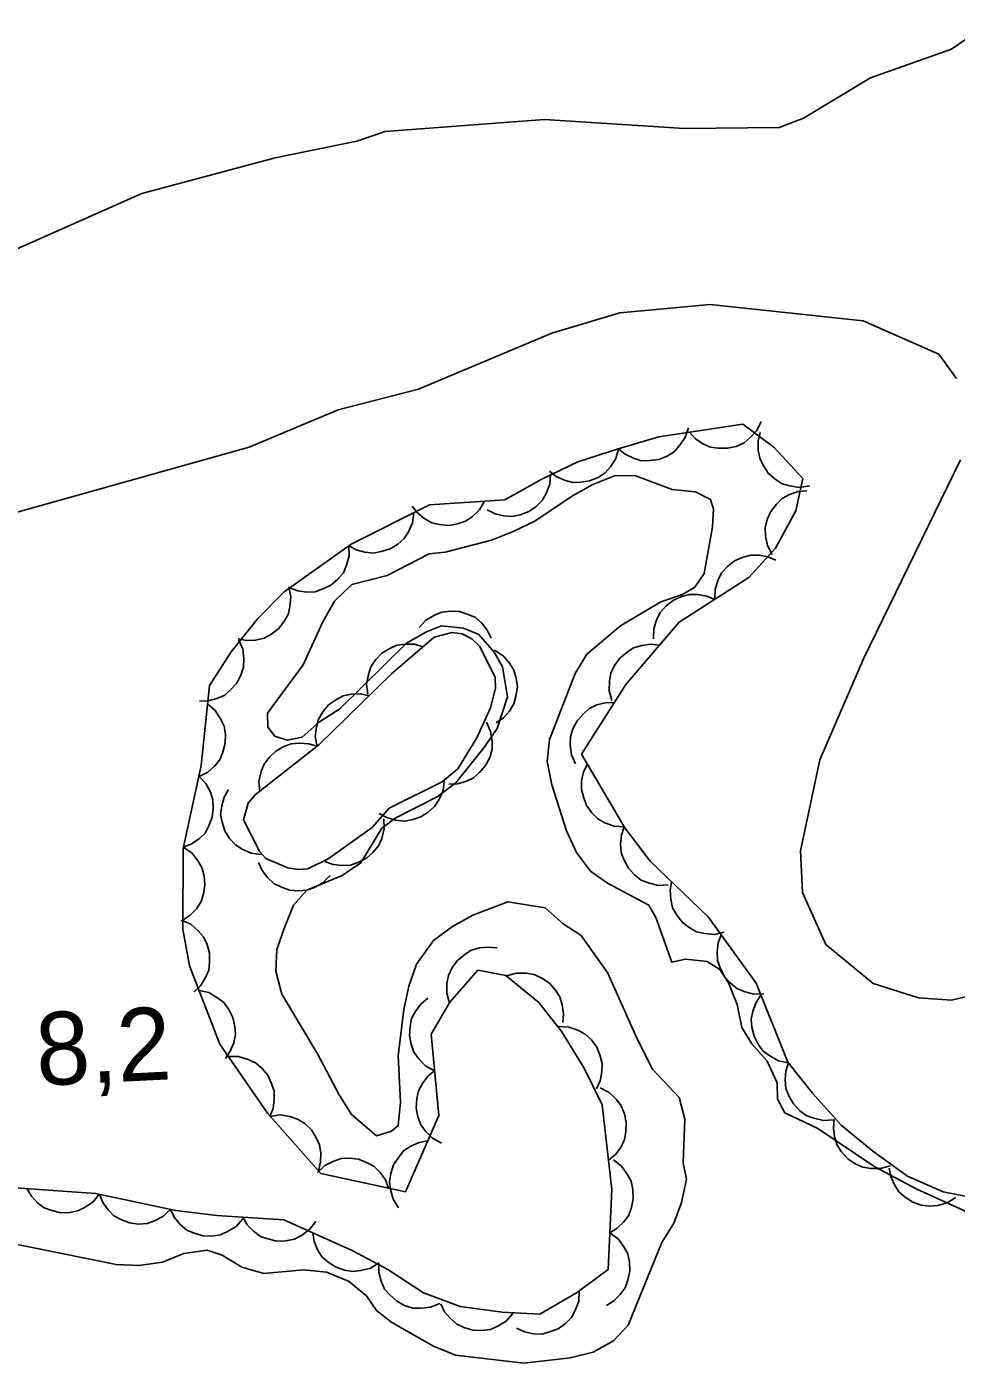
# Model space of a CAD drawing. Extents: x 336540 to 340074, y 5572036 to 5573747.
# Drawn here: x 336704.2 to 336742.5, y 5573416.1 to 5573471.2 of the extents above; entities that cross this region are included whole.
import ezdxf

# ---------------------------------------------------------------- set-up
doc = ezdxf.new("R2010")
doc.units = 0
for name, color, linetype in [('Niveau 2', 7, 'Continuous'), ('Niveau 3', 7, 'Continuous'), ('Niveau 4', 7, 'Continuous'), ('Niveau 44', 7, 'Continuous')]:
    doc.layers.add(name, color=color, linetype=linetype)

msp = doc.modelspace()

# ---------------------------------------------------------------- linework, layer by layer
at = {"layer": 'Niveau 2'}
for points in [[(336666.53, 5573445.69), (336669.69, 5573446.84), (336673.79, 5573449.27), (336677.1, 5573450.82), (336678.73, 5573451.9), (336682.24, 5573452.77), (336687.73, 5573454.91), (336692.39, 5573456.18), (336694.69, 5573457.3), (336701.94, 5573461.23), (336708.9, 5573464.31), (336714.39, 5573465.78), (336717.75, 5573466.47), (336718.92, 5573466.87), (336725.49, 5573467.37), (336731.26, 5573466.99), (336735.16, 5573467.03), (336736.16, 5573467.42), (336738.93, 5573469.09), (336742.27, 5573470.27), (336743.59, 5573471.19)], [(336667.91, 5573435.57), (336670.04, 5573436.7), (336675.4, 5573438.16), (336680, 5573440.76), (336687.28, 5573443.69), (336690.24, 5573445.37), (336693.38, 5573446.57), (336696.68, 5573448.41), (336703.66, 5573451.15), (336713.32, 5573453.86), (336716.98, 5573455.39), (336720.3, 5573456.25), (336725.79, 5573458.56), (336728.6, 5573459.39), (336732.32, 5573459.74), (336738.62, 5573459.06), (336741.74, 5573457.69), (336742.47, 5573456.69)], [(336742.63, 5573453.33), (336738.64, 5573445.13), (336736.84, 5573440.97), (336736.04, 5573437.21), (336736.12, 5573435.5), (336737.08, 5573433.35), (336739.03, 5573431.75), (336740.9, 5573431.16), (336742.27, 5573431.06), (336744.12, 5573431.5)]]:
    msp.add_lwpolyline(points, dxfattribs=at)
at = {"layer": 'Niveau 4'}
for points in [[(336716.5, 5573419.85), (336717.41, 5573419.48), (336718.16, 5573418.87), (336718.57, 5573418.26), (336719.2, 5573417.77), (336720.91, 5573416.8), (336721.82, 5573416.42), (336724.64, 5573416.09), (336726.55, 5573416.31), (336727.5, 5573416.55), (336728.34, 5573417.02), (336728.94, 5573417.66), (336730.33, 5573421.07), (336730.82, 5573421.87), (336731.13, 5573422.72), (336731.34, 5573423.68), (336731.21, 5573424.35), (336731.28, 5573426.16), (336731.04, 5573427.05), (336729.94, 5573428.21), (336729.29, 5573429.49), (336728.1, 5573432.17), (336727, 5573433.72), (336726.26, 5573434.21), (336725.51, 5573434.87), (336723.98, 5573435.11), (336722.53, 5573434.57), (336721.7, 5573434.1), (336720.92, 5573433.52), (336720.21, 5573432.55), (336719.9, 5573431.64), (336719.69, 5573430.68), (336719.46, 5573428.76), (336719.55, 5573426.85), (336719.46, 5573425.89), (336719.19, 5573425.66), (336718.57, 5573425.47), (336717.54, 5573426.35), (336717.01, 5573427.18), (336716.13, 5573428.85), (336714.67, 5573431.3), (336714.42, 5573432.25), (336714.46, 5573433.15), (336714.77, 5573434.06), (336715.15, 5573434.97), (336715.7, 5573435.6), (336717.15, 5573436.2), (336717.92, 5573436.72), (336718.79, 5573438.15), (336719.34, 5573438.56), (336721.07, 5573439.44), (336721.84, 5573440.02), (336722.99, 5573441.46), (336723.54, 5573442.26), (336723.96, 5573443.56), (336723.76, 5573444.8), (336723.41, 5573445.41), (336722.78, 5573446.13), (336722.15, 5573446.39), (336721.25, 5573446.49), (336720.63, 5573446.25), (336719.8, 5573445.78), (336717.05, 5573443.07), (336716.21, 5573442.54), (336715.5, 5573441.9), (336714.88, 5573441.78), (336714.37, 5573441.94), (336714.08, 5573442.32), (336714.07, 5573442.89), (336715.54, 5573444.89), (336716.35, 5573446.66), (336716.83, 5573447.51), (336717.55, 5573448.2), (336719, 5573448.57), (336720.73, 5573449.46), (336721.4, 5573449.53), (336723.31, 5573450.02), (336724.2, 5573450.38), (336725.09, 5573450.8), (336726.64, 5573451.85), (336727.48, 5573452.32), (336728.37, 5573452.68), (336729.21, 5573452.69), (336730.75, 5573452.11), (336731.71, 5573452.02), (336732.33, 5573451.7), (336732.46, 5573451.3), (336732.42, 5573450.57), (336732.07, 5573448.65), (336731.68, 5573448.08), (336731.18, 5573447.78), (336730.29, 5573447.48), (336728.62, 5573446.49), (336727.24, 5573445.33), (336726.75, 5573444.53), (336725.69, 5573441.8), (336725.6, 5573440.9), (336725.79, 5573439.94), (336726.39, 5573438.04), (336726.81, 5573437.15), (336727.39, 5573436.38)], [(336727.39, 5573436.38), (336728.08, 5573435.88), (336729.79, 5573434.97), (336730.08, 5573434.47), (336730.74, 5573432.62), (336731.3, 5573432.75), (336732.2, 5573432.65), (336732.72, 5573432.33), (336733.07, 5573431.77), (336733.43, 5573430.88), (336733.62, 5573429.93), (336734.03, 5573429.26), (336734.66, 5573428.54), (336735.08, 5573427.65), (336735.09, 5573426.98), (336735.39, 5573426.42), (336736.75, 5573425.77), (336739.1, 5573424.19), (336740.81, 5573423.28), (336745.19, 5573421.29)], [(336703.08, 5573421.12), (336707.83, 5573420.16), (336708.79, 5573420.12), (336709.74, 5573420.26), (336710.63, 5573420.62), (336711.59, 5573420.75), (336712.21, 5573420.54), (336713.01, 5573420.05), (336713.92, 5573419.79), (336715.55, 5573419.94), (336716.5, 5573419.85)]]:
    msp.add_lwpolyline(points, dxfattribs=at)
at = {"layer": 'Niveau 44'}
for points in [[(336734.42, 5573454.92), (336734.24, 5573454.55), (336733.97, 5573454.25), (336733.72, 5573454.03), (336733.39, 5573453.89), (336733.03, 5573453.81), (336732.65, 5573453.82), (336732.33, 5573453.86), (336732.01, 5573454), (336731.7, 5573454.21), (336731.46, 5573454.48)], [(336745.35, 5573422.49), (336741.92, 5573423.16), (336740.45, 5573423.81), (336739.02, 5573424.83), (336737.71, 5573425.91), (336736.54, 5573427.22), (336735.52, 5573428.51), (336734.21, 5573431.76), (336732.24, 5573434.49), (336729.85, 5573436.79), (336728.8, 5573438.16), (336727.02, 5573441.2), (336728.84, 5573444.07), (336731.04, 5573446.64), (336733.91, 5573448.48), (336735.01, 5573449.69), (336735.85, 5573451.23), (336736.13, 5573452.57), (336734.94, 5573453.86), (336733.67, 5573454.81), (336730.2, 5573454.29), (336728.53, 5573453.79), (336726.86, 5573453.25), (336725.38, 5573452.54), (336723.86, 5573451.68), (336720.75, 5573451.48), (336717.52, 5573449.86), (336714.76, 5573447.9), (336713.68, 5573446.79), (336712.57, 5573445.42), (336711.68, 5573444.03), (336711.34, 5573440.74), (336710.6, 5573437.31), (336710.59, 5573433.99), (336710.86, 5573432.48), (336712.11, 5573429.25), (336714.07, 5573426.4), (336716.27, 5573423.92), (336719.76, 5573423.16), (336721.13, 5573426.31), (336720.82, 5573429.66), (336721.59, 5573430.97), (336722.74, 5573432.29), (336723.9, 5573432.08), (336725.25, 5573430.96), (336726.21, 5573429.75), (336727.12, 5573428.25), (336727.87, 5573426.75), (336728.27, 5573423.26), (336728.11, 5573419.95), (336726.81, 5573419), (336725.3, 5573418.11), (336723.75, 5573418.2), (336722.01, 5573418.43), (336720.5, 5573419), (336719.03, 5573419.95), (336717.59, 5573420.72), (336714.75, 5573422.01), (336711.99, 5573422.18), (336710.3, 5573422.39), (336706.99, 5573423.09), (336703.5, 5573423.34)], [(336731.42, 5573454.65), (336731.29, 5573454.26), (336731.06, 5573453.92), (336730.84, 5573453.67), (336730.54, 5573453.49), (336730.2, 5573453.35), (336729.82, 5573453.31), (336729.49, 5573453.3), (336729.16, 5573453.4), (336728.82, 5573453.57), (336728.54, 5573453.79)], [(336736.42, 5573452.26), (336736, 5573452.2), (336735.6, 5573452.26), (336735.28, 5573452.35), (336734.99, 5573452.54), (336734.71, 5573452.78), (336734.5, 5573453.11), (336734.36, 5573453.4), (336734.3, 5573453.74), (336734.3, 5573454.11), (336734.38, 5573454.46)], [(336728.54, 5573453.79), (336728.43, 5573453.39), (336728.21, 5573453.05), (336727.99, 5573452.8), (336727.7, 5573452.61), (336727.35, 5573452.47), (336726.98, 5573452.41), (336726.65, 5573452.4), (336726.31, 5573452.49), (336725.97, 5573452.65), (336725.69, 5573452.87)], [(336725.74, 5573452.74), (336725.71, 5573452.33), (336725.56, 5573451.95), (336725.4, 5573451.66), (336725.14, 5573451.41), (336724.84, 5573451.2), (336724.48, 5573451.07), (336724.16, 5573451), (336723.81, 5573451.02), (336723.45, 5573451.11), (336723.13, 5573451.27)], [(336734.87, 5573449.43), (336734.68, 5573449.8), (336734.6, 5573450.2), (336734.59, 5573450.53), (336734.67, 5573450.87), (336734.82, 5573451.21), (336735.05, 5573451.51), (336735.28, 5573451.74), (336735.59, 5573451.91), (336735.95, 5573452.03), (336736.3, 5573452.06)], [(336723.02, 5573451.63), (336722.81, 5573451.27), (336722.51, 5573450.99), (336722.24, 5573450.8), (336721.91, 5573450.69), (336721.54, 5573450.63), (336721.16, 5573450.67), (336720.84, 5573450.74), (336720.53, 5573450.91), (336720.25, 5573451.15), (336720.03, 5573451.43)], [(336720.1, 5573451.15), (336720.05, 5573450.74), (336719.88, 5573450.37), (336719.7, 5573450.09), (336719.44, 5573449.86), (336719.13, 5573449.66), (336718.76, 5573449.55), (336718.44, 5573449.49), (336718.09, 5573449.53), (336717.73, 5573449.63), (336717.42, 5573449.81)], [(336717.43, 5573449.8), (336717.44, 5573449.38), (336717.33, 5573448.99), (336717.2, 5573448.68), (336716.97, 5573448.41), (336716.69, 5573448.17), (336716.35, 5573448.01), (336716.04, 5573447.9), (336715.69, 5573447.88), (336715.32, 5573447.93), (336714.98, 5573448.06)], [(336732.51, 5573447.58), (336732.52, 5573448), (336732.65, 5573448.39), (336732.79, 5573448.68), (336733.03, 5573448.94), (336733.32, 5573449.17), (336733.68, 5573449.32), (336733.99, 5573449.41), (336734.34, 5573449.41), (336734.7, 5573449.34), (336735.03, 5573449.2)], [(336714.95, 5573448.1), (336715.04, 5573447.69), (336715, 5573447.28), (336714.93, 5573446.96), (336714.75, 5573446.65), (336714.52, 5573446.37), (336714.21, 5573446.14), (336713.93, 5573445.98), (336713.58, 5573445.9), (336713.21, 5573445.88), (336712.86, 5573445.95)], [(336729.98, 5573445.96), (336729.99, 5573446.38), (336730.12, 5573446.77), (336730.27, 5573447.06), (336730.5, 5573447.32), (336730.8, 5573447.55), (336731.15, 5573447.7), (336731.46, 5573447.79), (336731.81, 5573447.79), (336732.18, 5573447.72), (336732.51, 5573447.58)], [(336720.32, 5573446.42), (336720.6, 5573446.73), (336720.95, 5573446.93), (336721.26, 5573447.06), (336721.61, 5573447.1), (336721.98, 5573447.08), (336722.34, 5573446.96), (336722.64, 5573446.83), (336722.9, 5573446.6), (336723.13, 5573446.31), (336723.29, 5573445.98)], [(336716.58, 5573436.88), (336715.74, 5573436.47), (336715.35, 5573436.44), (336714.91, 5573436.52), (336714.01, 5573436.9), (336713.76, 5573437.17), (336713.09, 5573438.5), (336713.27, 5573439.18), (336713.57, 5573439.52), (336716.19, 5573441.59), (336719.18, 5573444.51), (336720.94, 5573446.03), (336721.68, 5573446.22), (336722.09, 5573446.16), (336722.5, 5573445.96), (336722.83, 5573445.64), (336723.46, 5573444.36), (336723.47, 5573443.92), (336723.26, 5573443.11), (336722.7, 5573441.87), (336721.92, 5573440.59), (336721.27, 5573440.06), (336719.09, 5573438.97), (336718.38, 5573438.18), (336716.58, 5573436.88)], [(336712.89, 5573445.91), (336713.05, 5573445.53), (336713.1, 5573445.13), (336713.09, 5573444.79), (336712.98, 5573444.46), (336712.81, 5573444.13), (336712.55, 5573443.85), (336712.31, 5573443.63), (336711.99, 5573443.49), (336711.63, 5573443.4), (336711.27, 5573443.39)], [(336718.21, 5573443.67), (336718.16, 5573444.09), (336718.23, 5573444.49), (336718.33, 5573444.8), (336718.53, 5573445.09), (336718.79, 5573445.36), (336719.12, 5573445.56), (336719.41, 5573445.69), (336719.76, 5573445.74), (336720.13, 5573445.73), (336720.48, 5573445.63)], [(336723.43, 5573445.49), (336723.79, 5573445.26), (336724.05, 5573444.95), (336724.23, 5573444.67), (336724.32, 5573444.34), (336724.37, 5573443.97), (336724.31, 5573443.59), (336724.23, 5573443.27), (336724.04, 5573442.98), (336723.8, 5573442.7), (336723.5, 5573442.49)], [(336728.27, 5573443.41), (336728.16, 5573443.81), (336728.17, 5573444.22), (336728.23, 5573444.54), (336728.38, 5573444.86), (336728.59, 5573445.16), (336728.89, 5573445.41), (336729.16, 5573445.59), (336729.5, 5573445.68), (336729.87, 5573445.73), (336730.22, 5573445.69)], [(336711.6, 5573443.27), (336711.92, 5573443), (336712.14, 5573442.66), (336712.29, 5573442.36), (336712.34, 5573442.02), (336712.33, 5573441.65), (336712.23, 5573441.28), (336712.11, 5573440.97), (336711.89, 5573440.7), (336711.61, 5573440.46), (336711.29, 5573440.29)], [(336716.12, 5573441.52), (336716.04, 5573441.93), (336716.09, 5573442.33), (336716.17, 5573442.65), (336716.35, 5573442.95), (336716.59, 5573443.23), (336716.91, 5573443.45), (336717.19, 5573443.61), (336717.54, 5573443.68), (336717.91, 5573443.69), (336718.26, 5573443.61)], [(336726.77, 5573440.8), (336726.6, 5573441.18), (336726.55, 5573441.59), (336726.56, 5573441.92), (336726.66, 5573442.25), (336726.83, 5573442.58), (336727.09, 5573442.87), (336727.33, 5573443.08), (336727.65, 5573443.23), (336728.01, 5573443.32), (336728.37, 5573443.33)], [(336723.1, 5573442.52), (336723.27, 5573442.14), (336723.33, 5573441.74), (336723.33, 5573441.41), (336723.23, 5573441.07), (336723.06, 5573440.74), (336722.81, 5573440.45), (336722.57, 5573440.23), (336722.25, 5573440.08), (336721.9, 5573439.98), (336721.54, 5573439.96)], [(336713.76, 5573439.67), (336713.72, 5573440.08), (336713.81, 5573440.48), (336713.93, 5573440.79), (336714.14, 5573441.07), (336714.41, 5573441.32), (336714.74, 5573441.51), (336715.05, 5573441.63), (336715.4, 5573441.66), (336715.77, 5573441.63), (336716.11, 5573441.53)], [(336728.77, 5573438.2), (336728.36, 5573438.23), (336727.98, 5573438.37), (336727.69, 5573438.53), (336727.44, 5573438.78), (336727.22, 5573439.08), (336727.09, 5573439.44), (336727.01, 5573439.75), (336727.02, 5573440.1), (336727.1, 5573440.47), (336727.26, 5573440.79)], [(336711.24, 5573440.29), (336711.53, 5573439.99), (336711.72, 5573439.63), (336711.82, 5573439.32), (336711.84, 5573438.97), (336711.79, 5573438.6), (336711.65, 5573438.24), (336711.5, 5573437.95), (336711.25, 5573437.71), (336710.94, 5573437.5), (336710.61, 5573437.36)], [(336721.36, 5573440.11), (336721.31, 5573439.69), (336721.14, 5573439.32), (336720.96, 5573439.04), (336720.7, 5573438.81), (336720.39, 5573438.62), (336720.02, 5573438.5), (336719.7, 5573438.44), (336719.35, 5573438.48), (336718.99, 5573438.59), (336718.68, 5573438.76)], [(336713.81, 5573437.06), (336713.4, 5573437.12), (336713.03, 5573437.28), (336712.75, 5573437.46), (336712.51, 5573437.72), (336712.32, 5573438.04), (336712.21, 5573438.4), (336712.14, 5573438.72), (336712.19, 5573439.07), (336712.29, 5573439.43), (336712.46, 5573439.74)], [(336718.87, 5573438.53), (336718.88, 5573438.12), (336718.78, 5573437.72), (336718.65, 5573437.42), (336718.42, 5573437.15), (336718.15, 5573436.91), (336717.8, 5573436.74), (336717.5, 5573436.62), (336717.14, 5573436.61), (336716.78, 5573436.65), (336716.44, 5573436.78)], [(336730.59, 5573435.82), (336730.18, 5573435.79), (336729.78, 5573435.89), (336729.47, 5573436.01), (336729.2, 5573436.22), (336728.95, 5573436.5), (336728.77, 5573436.83), (336728.65, 5573437.14), (336728.62, 5573437.49), (336728.66, 5573437.86), (336728.77, 5573438.2)], [(336710.6, 5573437.36), (336710.95, 5573437.13), (336711.2, 5573436.81), (336711.37, 5573436.53), (336711.46, 5573436.19), (336711.49, 5573435.82), (336711.43, 5573435.44), (336711.34, 5573435.13), (336711.14, 5573434.83), (336710.89, 5573434.56), (336710.59, 5573434.36)], [(336716.65, 5573436.2), (336716.36, 5573435.9), (336716.01, 5573435.71), (336715.7, 5573435.59), (336715.35, 5573435.56), (336714.98, 5573435.6), (336714.62, 5573435.73), (336714.33, 5573435.87), (336714.07, 5573436.11), (336713.85, 5573436.41), (336713.7, 5573436.74)], [(336732.89, 5573433.86), (336732.49, 5573433.77), (336732.08, 5573433.81), (336731.76, 5573433.88), (336731.45, 5573434.05), (336731.16, 5573434.28), (336730.93, 5573434.59), (336730.77, 5573434.87), (336730.69, 5573435.22), (336730.67, 5573435.59), (336730.73, 5573435.94)], [(336710.52, 5573434.36), (336710.91, 5573434.19), (336711.21, 5573433.92), (336711.43, 5573433.67), (336711.58, 5573433.35), (336711.68, 5573433), (336711.68, 5573432.61), (336711.65, 5573432.29), (336711.51, 5573431.97), (336711.31, 5573431.65), (336711.05, 5573431.4)], [(336734.53, 5573431.32), (336734.11, 5573431.31), (336733.72, 5573431.42), (336733.41, 5573431.54), (336733.14, 5573431.77), (336732.9, 5573432.05), (336732.73, 5573432.39), (336732.62, 5573432.7), (336732.6, 5573433.05), (336732.65, 5573433.42), (336732.77, 5573433.75)], [(336721.57, 5573430.94), (336721.46, 5573431.35), (336721.47, 5573431.75), (336721.53, 5573432.08), (336721.69, 5573432.4), (336721.9, 5573432.69), (336722.2, 5573432.94), (336722.47, 5573433.12), (336722.81, 5573433.21), (336723.18, 5573433.25), (336723.54, 5573433.21)], [(336723.93, 5573432.06), (336724.33, 5573432.17), (336724.74, 5573432.17), (336725.06, 5573432.12), (336725.38, 5573431.97), (336725.69, 5573431.76), (336725.94, 5573431.47), (336726.12, 5573431.2), (336726.22, 5573430.87), (336726.27, 5573430.5), (336726.24, 5573430.14)], [(336711.25, 5573431.46), (336711.66, 5573431.37), (336712.01, 5573431.16), (336712.28, 5573430.96), (336712.48, 5573430.68), (336712.65, 5573430.35), (336712.72, 5573429.97), (336712.75, 5573429.65), (336712.68, 5573429.3), (336712.54, 5573428.96), (336712.34, 5573428.66)], [(336720.96, 5573428.15), (336720.59, 5573428.35), (336720.31, 5573428.64), (336720.11, 5573428.91), (336719.99, 5573429.24), (336719.93, 5573429.6), (336719.95, 5573429.98), (336720.01, 5573430.31), (336720.18, 5573430.62), (336720.41, 5573430.91), (336720.68, 5573431.14)], [(336735.53, 5573428.48), (336735.13, 5573428.56), (336734.77, 5573428.76), (336734.5, 5573428.96), (336734.29, 5573429.24), (336734.13, 5573429.57), (336734.04, 5573429.94), (336734.01, 5573430.27), (336734.08, 5573430.61), (336734.21, 5573430.96), (336734.41, 5573431.26)], [(336726.07, 5573429.97), (336726.49, 5573429.95), (336726.87, 5573429.82), (336727.17, 5573429.66), (336727.42, 5573429.42), (336727.64, 5573429.12), (336727.78, 5573428.77), (336727.87, 5573428.45), (336727.85, 5573428.1), (336727.78, 5573427.74), (336727.63, 5573427.41)], [(336712.47, 5573428.73), (336712.88, 5573428.73), (336713.27, 5573428.62), (336713.58, 5573428.48), (336713.84, 5573428.25), (336714.08, 5573427.97), (336714.24, 5573427.62), (336714.35, 5573427.31), (336714.35, 5573426.96), (336714.3, 5573426.59), (336714.17, 5573426.26)], [(336737.4, 5573426.13), (336736.99, 5573426.1), (336736.59, 5573426.19), (336736.28, 5573426.3), (336736, 5573426.51), (336735.75, 5573426.78), (336735.56, 5573427.12), (336735.44, 5573427.42), (336735.41, 5573427.77), (336735.43, 5573428.14), (336735.54, 5573428.48)], [(336721.24, 5573425.16), (336720.87, 5573425.37), (336720.59, 5573425.66), (336720.39, 5573425.92), (336720.27, 5573426.25), (336720.2, 5573426.62), (336720.23, 5573427), (336720.29, 5573427.32), (336720.46, 5573427.63), (336720.68, 5573427.92), (336720.96, 5573428.15)], [(336727.79, 5573427.44), (336728.16, 5573427.25), (336728.45, 5573426.96), (336728.65, 5573426.7), (336728.78, 5573426.37), (336728.86, 5573426.01), (336728.84, 5573425.63), (336728.78, 5573425.31), (336728.63, 5573424.99), (336728.41, 5573424.69), (336728.13, 5573424.46)], [(336714.18, 5573426.27), (336714.6, 5573426.33), (336715, 5573426.26), (336715.31, 5573426.16), (336715.61, 5573425.97), (336715.88, 5573425.71), (336716.08, 5573425.39), (336716.22, 5573425.1), (336716.27, 5573424.75), (336716.26, 5573424.38), (336716.17, 5573424.03)], [(336739.74, 5573424.23), (336739.34, 5573424.12), (336738.94, 5573424.12), (336738.61, 5573424.17), (336738.29, 5573424.31), (336737.99, 5573424.52), (336737.73, 5573424.81), (336737.55, 5573425.08), (336737.44, 5573425.42), (336737.4, 5573425.78), (336737.43, 5573426.14)], [(336719.47, 5573422.5), (336719.25, 5573422.86), (336719.14, 5573423.25), (336719.1, 5573423.58), (336719.15, 5573423.92), (336719.27, 5573424.27), (336719.48, 5573424.59), (336719.68, 5573424.85), (336719.98, 5573425.04), (336720.32, 5573425.19), (336720.67, 5573425.26)], [(336716.13, 5573423.95), (336716.43, 5573424.24), (336716.8, 5573424.42), (336717.11, 5573424.53), (336717.46, 5573424.55), (336717.83, 5573424.5), (336718.18, 5573424.36), (336718.47, 5573424.2), (336718.71, 5573423.95), (336718.93, 5573423.65), (336719.06, 5573423.31)], [(336728.33, 5573424.47), (336728.66, 5573424.22), (336728.9, 5573423.89), (336729.06, 5573423.6), (336729.13, 5573423.25), (336729.15, 5573422.88), (336729.07, 5573422.51), (336728.96, 5573422.2), (336728.76, 5573421.92), (336728.49, 5573421.66), (336728.18, 5573421.47)], [(336742.44, 5573422.93), (336742.09, 5573422.71), (336741.7, 5573422.6), (336741.37, 5573422.56), (336741.02, 5573422.61), (336740.67, 5573422.73), (336740.35, 5573422.94), (336740.1, 5573423.15), (336739.91, 5573423.45), (336739.77, 5573423.79), (336739.7, 5573424.14)], [(336707.15, 5573423.08), (336706.89, 5573422.75), (336706.56, 5573422.52), (336706.26, 5573422.37), (336705.92, 5573422.3), (336705.55, 5573422.29), (336705.18, 5573422.39), (336704.87, 5573422.5), (336704.59, 5573422.71), (336704.34, 5573422.98), (336704.16, 5573423.29)], [(336710.08, 5573422.44), (336709.78, 5573422.15), (336709.42, 5573421.96), (336709.11, 5573421.85), (336708.76, 5573421.83), (336708.39, 5573421.88), (336708.03, 5573422.02), (336707.74, 5573422.17), (336707.5, 5573422.42), (336707.28, 5573422.72), (336707.15, 5573423.06)], [(336713.05, 5573422.05), (336712.78, 5573421.73), (336712.43, 5573421.52), (336712.13, 5573421.38), (336711.79, 5573421.33), (336711.42, 5573421.35), (336711.05, 5573421.46), (336710.75, 5573421.58), (336710.48, 5573421.81), (336710.24, 5573422.1), (336710.08, 5573422.42)], [(336716.06, 5573421.93), (336715.8, 5573421.6), (336715.47, 5573421.36), (336715.18, 5573421.21), (336714.83, 5573421.14), (336714.46, 5573421.13), (336714.09, 5573421.22), (336713.78, 5573421.32), (336713.5, 5573421.54), (336713.24, 5573421.8), (336713.06, 5573422.11)], [(336718.67, 5573420.23), (336718.32, 5573420.01), (336717.92, 5573419.91), (336717.59, 5573419.87), (336717.25, 5573419.93), (336716.9, 5573420.05), (336716.58, 5573420.26), (336716.33, 5573420.47), (336716.14, 5573420.77), (336716, 5573421.11), (336715.94, 5573421.47)], [(336728.18, 5573421.47), (336728.52, 5573421.22), (336728.76, 5573420.89), (336728.92, 5573420.6), (336728.99, 5573420.26), (336729, 5573419.89), (336728.92, 5573419.51), (336728.82, 5573419.2), (336728.61, 5573418.92), (336728.35, 5573418.66), (336728.04, 5573418.47)], [(336721.18, 5573418.56), (336720.79, 5573418.4), (336720.39, 5573418.36), (336720.06, 5573418.36), (336719.72, 5573418.47), (336719.4, 5573418.65), (336719.11, 5573418.91), (336718.9, 5573419.15), (336718.76, 5573419.47), (336718.66, 5573419.83), (336718.66, 5573420.19)], [(336726.92, 5573419.07), (336726.9, 5573418.65), (336726.75, 5573418.27), (336726.6, 5573417.98), (336726.35, 5573417.73), (336726.05, 5573417.51), (336725.69, 5573417.38), (336725.38, 5573417.29), (336725.03, 5573417.31), (336724.66, 5573417.39), (336724.34, 5573417.54)], [(336724.18, 5573418.14), (336723.91, 5573417.83), (336723.56, 5573417.62), (336723.26, 5573417.48), (336722.91, 5573417.44), (336722.54, 5573417.46), (336722.17, 5573417.57), (336721.87, 5573417.7), (336721.61, 5573417.93), (336721.37, 5573418.21), (336721.21, 5573418.54)]]:
    msp.add_lwpolyline(points, dxfattribs=at)

# ---------------------------------------------------------------- texts
at = {"layer": 'Niveau 3'}
msp.add_text('8,2    ', height=3, rotation=2.7712, dxfattribs=at).set_placement((336704.59, 5573427.53))

doc.saveas('drawing.dxf')
